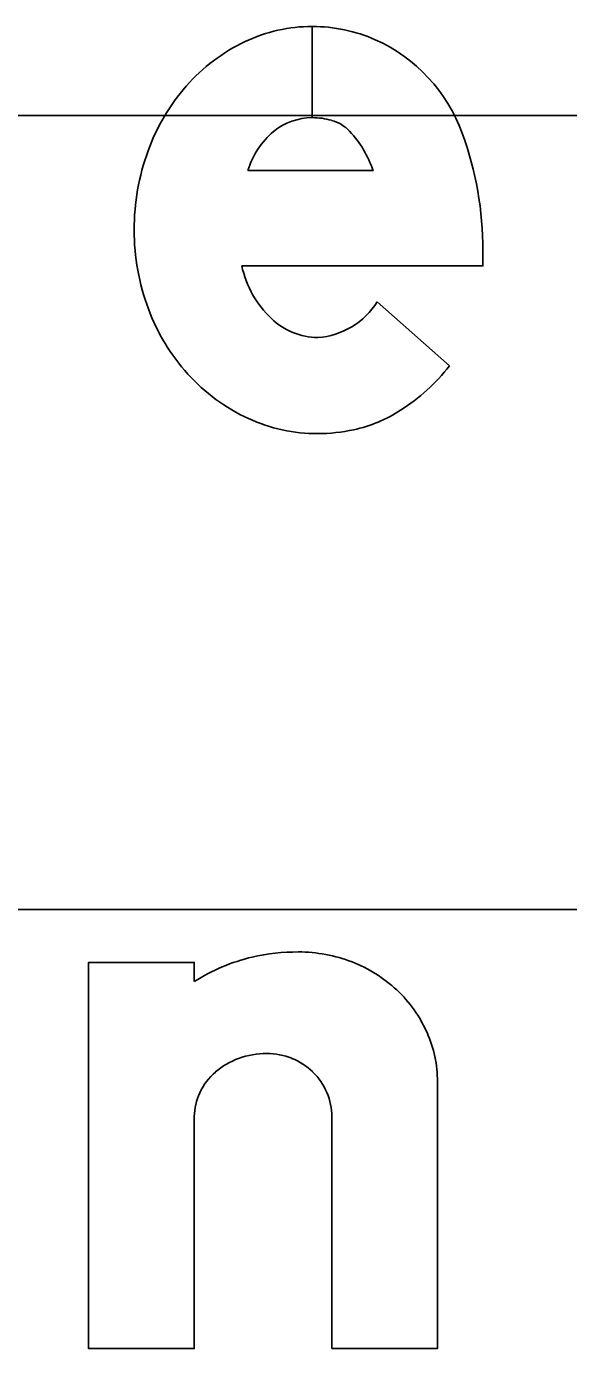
# Model space of a CAD drawing. Extents: x 2193008 to 2198143, y 1236112 to 1237864.
# Drawn here: x 2195642.89 to 2195644.256, y 1237198 to 1237201.33 of the extents above; entities that cross this region are included whole.
import ezdxf

# ---------------------------------------------------------------- set-up
doc = ezdxf.new("R2010")
doc.units = 0
for name, color, linetype in [('GSBWFILL', 7, 'Continuous'), ('GSCOLORFILL', 7, 'Continuous'), ('GSOUTLINE', 7, 'Continuous'), ('M-ROADS', 7, 'Continuous')]:
    doc.layers.add(name, color=color, linetype=linetype)

msp = doc.modelspace()

# ---------------------------------------------------------------- linework, layer by layer
at = {"layer": 'GSBWFILL'}
for p, q in [((2195643.6101, 1237201.3303), (2195643.6101, 1237201.1006)), ((2195643.6102, 1237201.1006), (2195643.6102, 1237201.3303)), ((2195643.4476, 1237200.9671), (2195643.7632, 1237200.9671)), ((2195643.7738, 1237200.6371), (2195643.9561, 1237200.4756)), ((2195643.6592, 1237198.5845), (2195643.6592, 1237198.0003))]:
    msp.add_line(p, q, dxfattribs=at)
for points in [[(2195644.0403, 1237200.7653), (2195644.0403, 1237200.7273), (2195643.4324, 1237200.7273)], [(2195643.3129, 1237198.9246), (2195643.3129, 1237198.9727), (2195643.0465, 1237198.9727), (2195643.0465, 1237198.0003), (2195643.3129, 1237198.0003), (2195643.3129, 1237198.5845)], [(2195643.6592, 1237198.0003), (2195643.9256, 1237198.0003), (2195643.9256, 1237198.6722)]]:
    msp.add_lwpolyline(points, dxfattribs=at)
for centre, major_axis, ratio, start_param, end_param in [((2195643.6101, 1237200.9358), (0, 0.3945), 0.999995, 0, 0.44196), ((2195643.6101, 1237200.9358), (0, 0.3945), 0.999995, 5.868518, 6.283016), ((2195643.6001, 1237200.9201), (0, 0.4129), 0.999995, 5.061282, 5.861635), ((2195643.6372, 1237200.8785), (0, 0.4579), 0.999995, 0.44196, 0.851746), ((2195643.6795, 1237200.8415), (0, 0.5141), 0.999995, 0.851746, 1.222943), ((2195643.6101, 1237200.9462), (0, 0.1544), 0.999995, 0, 0.684319), ((2195643.6101, 1237200.9215), (0, 0.1791), 0.999995, 6.008019, 6.282813), ((2195643.6316, 1237200.9977), (0, 0.0999), 0.999995, 5.468651, 6.008019), ((2195643.6478, 1237200.9062), (0, 0.2093), 0.999995, 0.703138, 1.275447), ((2195643.5125, 1237200.8853), (0, 0.2637), 0.999995, 5.027692, 5.468651), ((2195643.1745, 1237200.7653), (0, 0.8658), 0.999995, 4.712389, 5.061282), ((2195643.7457, 1237200.8175), (0, 0.5845), 0.999995, 1.222943, 1.570796), ((2195643.7282, 1237200.8175), (0, 0.567), 0.999995, 1.570796, 1.928626), ((2195643.6883, 1237200.7838), (0, 0.2621), 0.999995, 1.788032, 2.378697), ((2195643.6112, 1237200.7376), (0, 0.1912), 0.999995, 3.209537, 4.158837), ((2195643.6774, 1237200.7985), (0, 0.5128), 0.999995, 1.928626, 2.305123), ((2195643.6264, 1237200.7202), (0, 0.1733), 0.999995, 2.383204, 3.128268), ((2195643.5656, 1237200.7816), (0, 0.4961), 0.999995, 3.710413, 4.047817), ((2195643.645, 1237200.7692), (0, 0.4691), 0.999995, 2.305123, 2.711411), ((2195643.6355, 1237200.6722), (0, 0.3663), 0.999995, 3.35931, 3.710413), ((2195643.6241, 1237200.7238), (0, 0.4191), 0.999995, 2.711411, 3.141593), ((2195643.6241, 1237200.7238), (0, 0.4191), 0.999995, 3.141593, 3.35931), ((2195643.5752, 1237198.4665), (0, 0.5328), 0.999997, 0, 0.219986), ((2195643.5752, 1237198.6243), (0, 0.375), 0.999997, 5.914285, 6.283185), ((2195643.5706, 1237198.52), (0, 0.4797), 0.999997, 0.235088, 0.567132), ((2195643.5842, 1237198.6477), (0, 0.35), 0.999997, 5.532258, 5.914285), ((2195643.5981, 1237198.6626), (0, 0.3295), 0.999997, 5.130076, 5.532258), ((2195643.6198, 1237198.6722), (0, 0.3059), 0.999997, 4.712389, 5.130076), ((2195643.4867, 1237198.5586), (0, 0.1833), 0.999997, 0.345704, 0.715718), ((2195643.4957, 1237198.5337), (0, 0.2097), 0.999997, 0, 0.345704), ((2195643.4957, 1237198.5752), (0, 0.1683), 0.999997, 5.900624, 6.283185), ((2195643.4975, 1237198.5797), (0, 0.1634), 0.999997, 5.51227, 5.900624), ((2195643.473, 1237198.5744), (0, 0.1623), 0.999997, 0.715718, 1.126231), ((2195643.5004, 1237198.5826), (0, 0.1593), 0.999997, 5.115435, 5.51227), ((2195643.4517, 1237198.5845), (0, 0.1388), 0.999997, 1.126231, 1.570796), ((2195643.5048, 1237198.5845), (0, 0.1545), 0.999997, 4.712389, 5.115435)]:
    msp.add_ellipse(centre, major_axis=major_axis, ratio=ratio, start_param=start_param, end_param=end_param, dxfattribs=at)
at = {"layer": 'GSCOLORFILL'}
for p, q in [((2195643.6101, 1237201.3303), (2195643.6101, 1237201.1006)), ((2195643.6102, 1237201.1006), (2195643.6102, 1237201.3303)), ((2195643.4476, 1237200.9671), (2195643.7632, 1237200.9671)), ((2195643.7738, 1237200.6371), (2195643.9561, 1237200.4756)), ((2195643.6592, 1237198.5845), (2195643.6592, 1237198.0003))]:
    msp.add_line(p, q, dxfattribs=at)
for points in [[(2195644.0403, 1237200.7653), (2195644.0403, 1237200.7273), (2195643.4324, 1237200.7273)], [(2195643.3129, 1237198.9246), (2195643.3129, 1237198.9727), (2195643.0465, 1237198.9727), (2195643.0465, 1237198.0003), (2195643.3129, 1237198.0003), (2195643.3129, 1237198.5845)], [(2195643.6592, 1237198.0003), (2195643.9256, 1237198.0003), (2195643.9256, 1237198.6722)]]:
    msp.add_lwpolyline(points, dxfattribs=at)
for centre, major_axis, ratio, start_param, end_param in [((2195643.6101, 1237200.9358), (0, 0.3945), 0.999995, 0, 0.44196), ((2195643.6101, 1237200.9358), (0, 0.3945), 0.999995, 5.868518, 6.283016), ((2195643.6001, 1237200.9201), (0, 0.4129), 0.999995, 5.061282, 5.861635), ((2195643.6372, 1237200.8785), (0, 0.4579), 0.999995, 0.44196, 0.851746), ((2195643.6795, 1237200.8415), (0, 0.5141), 0.999995, 0.851746, 1.222943), ((2195643.6101, 1237200.9462), (0, 0.1544), 0.999995, 0, 0.684319), ((2195643.6101, 1237200.9215), (0, 0.1791), 0.999995, 6.008019, 6.282813), ((2195643.6316, 1237200.9977), (0, 0.0999), 0.999995, 5.468651, 6.008019), ((2195643.6478, 1237200.9062), (0, 0.2093), 0.999995, 0.703138, 1.275447), ((2195643.5125, 1237200.8853), (0, 0.2637), 0.999995, 5.027692, 5.468651), ((2195643.1745, 1237200.7653), (0, 0.8658), 0.999995, 4.712389, 5.061282), ((2195643.7457, 1237200.8175), (0, 0.5845), 0.999995, 1.222943, 1.570796), ((2195643.7282, 1237200.8175), (0, 0.567), 0.999995, 1.570796, 1.928626), ((2195643.6883, 1237200.7838), (0, 0.2621), 0.999995, 1.788032, 2.378697), ((2195643.6112, 1237200.7376), (0, 0.1912), 0.999995, 3.209537, 4.158837), ((2195643.6774, 1237200.7985), (0, 0.5128), 0.999995, 1.928626, 2.305123), ((2195643.6264, 1237200.7202), (0, 0.1733), 0.999995, 2.383204, 3.128268), ((2195643.5656, 1237200.7816), (0, 0.4961), 0.999995, 3.710413, 4.047817), ((2195643.645, 1237200.7692), (0, 0.4691), 0.999995, 2.305123, 2.711411), ((2195643.6355, 1237200.6722), (0, 0.3663), 0.999995, 3.35931, 3.710413), ((2195643.6241, 1237200.7238), (0, 0.4191), 0.999995, 2.711411, 3.141593), ((2195643.6241, 1237200.7238), (0, 0.4191), 0.999995, 3.141593, 3.35931), ((2195643.5752, 1237198.4665), (0, 0.5328), 0.999997, 0, 0.219986), ((2195643.5752, 1237198.6243), (0, 0.375), 0.999997, 5.914285, 6.283185), ((2195643.5706, 1237198.52), (0, 0.4797), 0.999997, 0.235088, 0.567132), ((2195643.5842, 1237198.6477), (0, 0.35), 0.999997, 5.532258, 5.914285), ((2195643.5981, 1237198.6626), (0, 0.3295), 0.999997, 5.130076, 5.532258), ((2195643.6198, 1237198.6722), (0, 0.3059), 0.999997, 4.712389, 5.130076), ((2195643.4867, 1237198.5586), (0, 0.1833), 0.999997, 0.345704, 0.715718), ((2195643.4957, 1237198.5337), (0, 0.2097), 0.999997, 0, 0.345704), ((2195643.4957, 1237198.5752), (0, 0.1683), 0.999997, 5.900624, 6.283185), ((2195643.4975, 1237198.5797), (0, 0.1634), 0.999997, 5.51227, 5.900624), ((2195643.473, 1237198.5744), (0, 0.1623), 0.999997, 0.715718, 1.126231), ((2195643.5004, 1237198.5826), (0, 0.1593), 0.999997, 5.115435, 5.51227), ((2195643.4517, 1237198.5845), (0, 0.1388), 0.999997, 1.126231, 1.570796), ((2195643.5048, 1237198.5845), (0, 0.1545), 0.999997, 4.712389, 5.115435)]:
    msp.add_ellipse(centre, major_axis=major_axis, ratio=ratio, start_param=start_param, end_param=end_param, dxfattribs=at)
at = {"layer": 'GSOUTLINE'}
for p, q in [((2195643.4476, 1237200.9671), (2195643.7632, 1237200.9671)), ((2195643.9561, 1237200.4756), (2195643.7738, 1237200.6371)), ((2195643.6592, 1237198.5845), (2195643.6592, 1237198.0003))]:
    msp.add_line(p, q, dxfattribs=at)
for points in [[(2195643.4324, 1237200.7273), (2195644.0403, 1237200.7273), (2195644.0403, 1237200.7653)], [(2195643.3129, 1237198.9246), (2195643.3129, 1237198.9727), (2195643.0465, 1237198.9727), (2195643.0465, 1237198.0003), (2195643.3129, 1237198.0003), (2195643.3129, 1237198.5845)], [(2195643.6592, 1237198.0003), (2195643.9256, 1237198.0003), (2195643.9256, 1237198.6722)]]:
    msp.add_lwpolyline(points, dxfattribs=at)
for centre, major_axis, ratio, start_param, end_param in [((2195643.6101, 1237200.9358), (0, 0.3945), 0.999995, 0, 0.44196), ((2195643.6101, 1237200.9358), (0, 0.3945), 0.999995, 5.868518, 6.283185), ((2195643.6001, 1237200.9201), (0, 0.4129), 0.999995, 5.061282, 5.861635), ((2195643.6372, 1237200.8785), (0, 0.4579), 0.999995, 0.44196, 0.851746), ((2195643.6795, 1237200.8415), (0, 0.5141), 0.999995, 0.851746, 1.222943), ((2195643.6101, 1237200.9462), (0, 0.1544), 0.999995, 0, 0.684319), ((2195643.6101, 1237200.9215), (0, 0.1791), 0.999995, 6.008019, 6.283185), ((2195643.6316, 1237200.9977), (0, 0.0999), 0.999995, 5.468651, 6.008019), ((2195643.6478, 1237200.9062), (0, 0.2093), 0.999995, 0.703138, 1.275447), ((2195643.5125, 1237200.8853), (0, 0.2637), 0.999995, 5.027692, 5.468651), ((2195643.1745, 1237200.7653), (0, 0.8658), 0.999995, 4.712389, 5.061282), ((2195643.7457, 1237200.8175), (0, 0.5845), 0.999995, 1.222943, 1.570796), ((2195643.7282, 1237200.8175), (0, 0.567), 0.999995, 1.570796, 1.928626), ((2195643.6883, 1237200.7838), (0, 0.2621), 0.999995, 1.788032, 2.378697), ((2195643.6112, 1237200.7376), (0, 0.1912), 0.999995, 3.209537, 4.158837), ((2195643.6774, 1237200.7985), (0, 0.5128), 0.999995, 1.928626, 2.305123), ((2195643.6264, 1237200.7202), (0, 0.1733), 0.999995, 2.383204, 3.128268), ((2195643.5656, 1237200.7816), (0, 0.4961), 0.999995, 3.710413, 4.047817), ((2195643.645, 1237200.7692), (0, 0.4691), 0.999995, 2.305123, 2.711411), ((2195643.6355, 1237200.6722), (0, 0.3663), 0.999995, 3.35931, 3.710413), ((2195643.6241, 1237200.7238), (0, 0.4191), 0.999995, 2.711411, 3.141593), ((2195643.6241, 1237200.7238), (0, 0.4191), 0.999995, 3.141593, 3.35931), ((2195643.5752, 1237198.4665), (0, 0.5328), 0.999997, 0, 0.219986), ((2195643.5752, 1237198.6243), (0, 0.375), 0.999997, 5.914285, 6.283185), ((2195643.5706, 1237198.52), (0, 0.4797), 0.999997, 0.235088, 0.567132), ((2195643.5842, 1237198.6477), (0, 0.35), 0.999997, 5.532258, 5.914285), ((2195643.5981, 1237198.6626), (0, 0.3295), 0.999997, 5.130076, 5.532258), ((2195643.6198, 1237198.6722), (0, 0.3059), 0.999997, 4.712389, 5.130076), ((2195643.4867, 1237198.5586), (0, 0.1833), 0.999997, 0.345704, 0.715718), ((2195643.4957, 1237198.5337), (0, 0.2097), 0.999997, 0, 0.345704), ((2195643.4957, 1237198.5752), (0, 0.1683), 0.999997, 5.900624, 6.283185), ((2195643.4975, 1237198.5797), (0, 0.1634), 0.999997, 5.51227, 5.900624), ((2195643.473, 1237198.5744), (0, 0.1623), 0.999997, 0.715718, 1.126231), ((2195643.5004, 1237198.5826), (0, 0.1593), 0.999997, 5.115435, 5.51227), ((2195643.4517, 1237198.5845), (0, 0.1388), 0.999997, 1.126231, 1.570796), ((2195643.5048, 1237198.5845), (0, 0.1545), 0.999997, 4.712389, 5.115435)]:
    msp.add_ellipse(centre, major_axis=major_axis, ratio=ratio, start_param=start_param, end_param=end_param, dxfattribs=at)
at = {"layer": 'M-ROADS'}
for p, q in [((2195584.7065, 1237201.1062), (2195714.7065, 1237201.1062)), ((2195584.7065, 1237199.1062), (2195714.7065, 1237199.1062))]:
    msp.add_line(p, q, dxfattribs=at)

doc.saveas('drawing.dxf')
